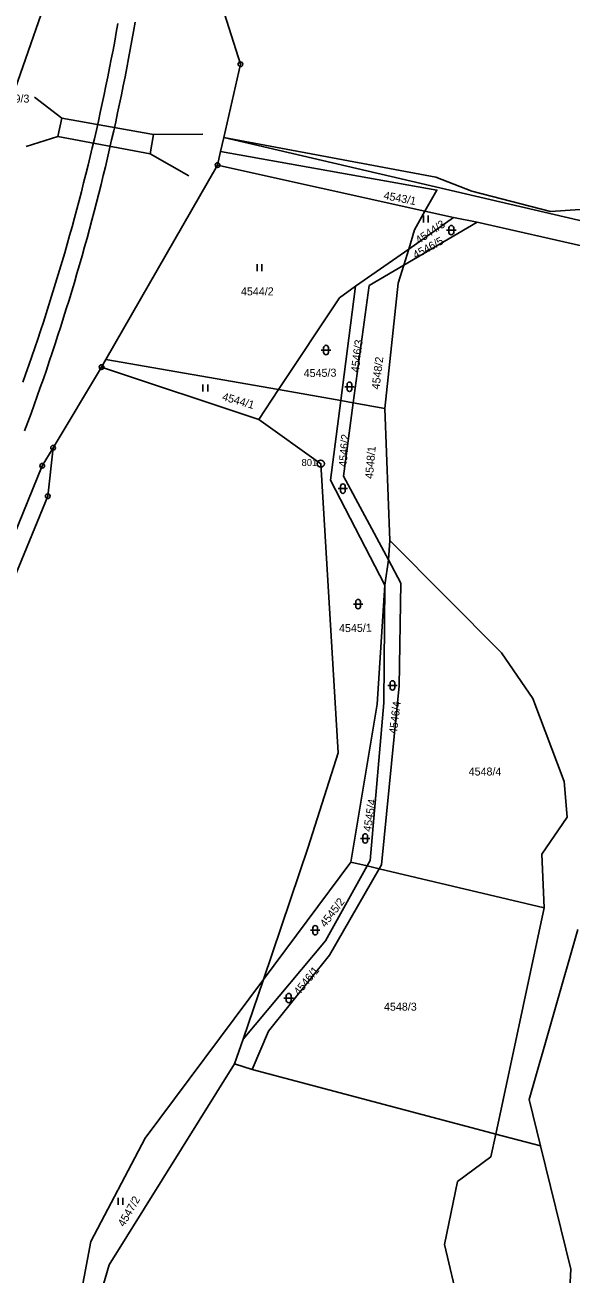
# Model space of a CAD drawing. Extents: x -733394 to -722299, y -1082822 to -1075049.
# Drawn here: x -726519.8 to -726403.6, y -1076919.9 to -1076654.3 of the extents above; entities that cross this region are included whole.
import ezdxf

# ---------------------------------------------------------------- set-up
doc = ezdxf.new("R2010")
doc.units = 0
for name, color, linetype in [('Hranice parcel', 7, 'Continuous'), ('Parcelní čísla', 7, 'Continuous'), ('Poz předměty', 7, 'Continuous'), ('Vnitřní kresba', 7, 'Continuous'), ('Značky bodu BP', 7, 'Continuous'), ('Značky kultur', 7, 'Continuous')]:
    doc.layers.add(name, color=color, linetype=linetype)

msp = doc.modelspace()

# ---------------------------------------------------------------- linework, layer by layer
at = {"layer": 'Hranice parcel'}
for p, q in [((-726478.25, -1076681.25), (-726477.57, -1076678.24)), ((-726478.9, -1076684.11), (-726478.25, -1076681.25)), ((-726502.61, -1076725.42), (-726478.9, -1076684.11)), ((-726478.9, -1076684.11), (-726434.84, -1076693.91)), ((-726438.3, -1076701.94), (-726428.78, -1076695.26)), ((-726434.84, -1076693.91), (-726428.78, -1076695.26)), ((-726428.78, -1076695.26), (-726423.78, -1076696.22)), ((-726439.35, -1076705.38), (-726423.78, -1076696.22)), ((-726449.59, -1076709.85), (-726438.3, -1076701.94)), ((-726439.35, -1076705.38), (-726438.3, -1076701.94)), ((-726446.67, -1076709.68), (-726439.35, -1076705.38)), ((-726452.96, -1076712.29), (-726449.59, -1076709.85)), ((-726452.74, -1076734.13), (-726449.59, -1076709.85)), ((-726450.06, -1076734.61), (-726446.67, -1076709.68)), ((-726465.92, -1076731.76), (-726452.96, -1076712.29)), ((-726513.82, -1076744.15), (-726503.53, -1076727.02)), ((-726503.53, -1076727.02), (-726502.61, -1076725.42)), ((-726503.53, -1076727.02), (-726470.15, -1076738.12)), ((-726465.92, -1076731.76), (-726502.61, -1076725.42)), ((-726470.15, -1076738.12), (-726465.92, -1076731.76)), ((-726452.74, -1076734.13), (-726465.92, -1076731.76)), ((-726450.06, -1076734.61), (-726452.74, -1076734.13)), ((-726452.17, -1076750.19), (-726450.06, -1076734.61)), ((-726443.34, -1076735.82), (-726450.06, -1076734.61)), ((-726442.3, -1076763.83), (-726443.34, -1076735.82)), ((-726442.62, -1076767.95), (-726452.17, -1076750.19)), ((-726442.62, -1076767.95), (-726442.3, -1076763.83)), ((-726443.4, -1076773.36), (-726442.62, -1076767.95)), ((-726459.67, -1076828.99), (-726469.17, -1076857.08)), ((-726469.17, -1076857.08), (-726450.59, -1076832.16)), ((-726447.15, -1076832.97), (-726450.59, -1076832.16)), ((-726444.55, -1076833.59), (-726447.15, -1076832.97)), ((-726409.54, -1076841.86), (-726444.55, -1076833.59)), ((-726419.82, -1076889.93), (-726409.54, -1076841.86)), ((-726469.17, -1076857.08), (-726473.46, -1076869.78)), ((-726473.46, -1076869.78), (-726475.3, -1076875.03)), ((-726475.3, -1076875.03), (-726471.56, -1076876.23)), ((-726419.82, -1076889.93), (-726410.27, -1076892.46))]:
    msp.add_line(p, q, dxfattribs=at)
for points in [[(-726515.97, -1076465.09), (-726509.17, -1076518.47), (-726507.37, -1076563.71), (-726505.96, -1076592.32), (-726501.56, -1076599.43), (-726508.45, -1076633.34), (-726516.35, -1076652.04), (-726521.92, -1076667.89)], [(-726477.57, -1076678.24), (-726474.05, -1076662.68), (-726484.73, -1076628.93), (-726485.57, -1076616.32), (-726485.02, -1076592.4)], [(-726477.57, -1076678.24), (-726400.12, -1076696.29), (-726357.65, -1076696.5), (-726334.8, -1076700.29)], [(-726325.82, -1076683.42), (-726339.44, -1076698.07), (-726356.56, -1076693.65), (-726371.55, -1076691.46), (-726408.16, -1076693.98), (-726424.92, -1076689.66), (-726432.51, -1076686.69), (-726477.57, -1076678.24)], [(-726434.84, -1076693.91), (-726432.31, -1076689.43), (-726478.25, -1076681.25)], [(-726438.3, -1076701.94), (-726437.05, -1076697.84), (-726434.84, -1076693.91)], [(-726423.78, -1076696.22), (-726400, -1076701.63), (-726356.02, -1076702.56), (-726337.66, -1076703.67)], [(-726443.34, -1076735.82), (-726440.52, -1076709.2), (-726439.35, -1076705.38)], [(-726443.4, -1076773.36), (-726454.93, -1076751.06), (-726452.74, -1076734.13)], [(-726470.15, -1076738.12), (-726456.96, -1076747.53), (-726453.31, -1076808.95), (-726459.67, -1076828.99)], [(-726538.87, -1076804.91), (-726527.84, -1076785.66), (-726514.96, -1076754.44), (-726513.82, -1076744.15)], [(-726513.82, -1076744.15), (-726516.12, -1076747.98), (-726528.24, -1076777.66), (-726538.87, -1076804.91)], [(-726409.54, -1076841.86), (-726410, -1076830.46), (-726404.63, -1076822.61), (-726405.26, -1076815.04), (-726411.95, -1076797.39), (-726418.61, -1076787.71), (-726442.3, -1076763.83)], [(-726444.55, -1076833.59), (-726444.07, -1076832.75), (-726440.31, -1076794.74), (-726439.96, -1076772.9), (-726442.62, -1076767.95)], [(-726450.59, -1076832.16), (-726445.01, -1076798.58), (-726443.4, -1076773.36)], [(-726447.15, -1076832.97), (-726446.5, -1076831.81), (-726443.57, -1076798.36), (-726443.4, -1076773.36)], [(-726473.46, -1076869.78), (-726455.98, -1076848.89), (-726447.15, -1076832.97)], [(-726471.56, -1076876.23), (-726468.05, -1076868.08), (-726455.14, -1076851.91), (-726444.55, -1076833.59)], [(-726402.36, -1076846.49), (-726412.68, -1076882.59), (-726410.27, -1076892.46)], [(-726515.52, -1076964.14), (-726505.84, -1076912.77), (-726494.29, -1076890.78), (-726469.17, -1076857.08)], [(-726515.52, -1076964.14), (-726501.94, -1076917.74), (-726475.3, -1076875.03)], [(-726471.56, -1076876.23), (-726422.68, -1076889.17), (-726419.82, -1076889.93)], [(-726419.82, -1076889.93), (-726420.86, -1076894.8), (-726427.95, -1076900.02), (-726430.72, -1076913.39), (-726427.63, -1076926.3), (-726511.65, -1077119.24), (-726515.72, -1077126.39), (-726523.15, -1077139.32), (-726532, -1077149.7), (-726540.04, -1077159.89), (-726539.73, -1077167.96)], [(-726410.27, -1076892.46), (-726403.87, -1076918.6), (-726404.89, -1076939.78), (-726411.28, -1076954.16), (-726426.36, -1076976.15), (-726446.24, -1076997.91), (-726462.24, -1077029.2), (-726473.94, -1077048.67), (-726491.43, -1077105.49)]]:
    msp.add_lwpolyline(points, dxfattribs=at)
at = {"layer": 'Poz předměty'}
for points in [[(-726520.25, -1076730.2), (-726519.61, -1076728.39), (-726518.97, -1076726.57), (-726518.34, -1076724.76), (-726517.72, -1076722.93), (-726517.1, -1076721.11), (-726516.49, -1076719.28), (-726515.89, -1076717.46), (-726515.3, -1076715.62), (-726514.72, -1076713.79), (-726514.14, -1076711.96), (-726513.57, -1076710.12), (-726513.01, -1076708.28), (-726512.46, -1076706.43), (-726511.91, -1076704.59), (-726511.37, -1076702.74), (-726510.84, -1076700.89), (-726510.32, -1076699.04), (-726509.8, -1076697.19), (-726509.29, -1076695.33), (-726508.79, -1076693.47), (-726508.3, -1076691.61), (-726507.81, -1076689.75), (-726507.34, -1076687.88), (-726506.87, -1076686.02), (-726506.4, -1076684.15), (-726505.95, -1076682.28), (-726505.5, -1076680.41), (-726505.06, -1076678.53), (-726504.63, -1076676.66), (-726504.21, -1076674.78), (-726503.8, -1076672.9), (-726503.39, -1076671.02), (-726502.99, -1076669.14), (-726502.6, -1076667.26), (-726502.21, -1076665.37), (-726501.83, -1076663.48), (-726501.47, -1076661.59), (-726501.1, -1076659.7), (-726500.75, -1076657.81), (-726500.41, -1076655.92), (-726500.07, -1076654.02)], [(-726496.41, -1076653.78), (-726496.75, -1076655.71), (-726497.09, -1076657.64), (-726497.44, -1076659.56), (-726497.8, -1076661.49), (-726498.17, -1076663.41), (-726498.54, -1076665.33), (-726498.93, -1076667.25), (-726499.32, -1076669.17), (-726499.71, -1076671.08), (-726500.12, -1076673), (-726500.53, -1076674.91), (-726500.96, -1076676.82), (-726501.39, -1076678.73), (-726501.82, -1076680.64), (-726502.27, -1076682.54), (-726502.72, -1076684.45), (-726503.18, -1076686.35), (-726503.65, -1076688.25), (-726504.13, -1076690.15), (-726504.61, -1076692.05), (-726505.1, -1076693.94), (-726505.6, -1076695.83), (-726506.11, -1076697.72), (-726506.62, -1076699.61), (-726507.15, -1076701.5), (-726507.68, -1076703.38), (-726508.21, -1076705.26), (-726508.76, -1076707.14), (-726509.31, -1076709.02), (-726509.87, -1076710.89), (-726510.44, -1076712.77), (-726511.02, -1076714.64), (-726511.6, -1076716.51), (-726512.19, -1076718.37), (-726512.79, -1076720.24)], [(-726512.79, -1076720.24), (-726513.4, -1076722.09), (-726514.01, -1076723.95), (-726514.64, -1076725.81), (-726515.26, -1076727.66), (-726515.9, -1076729.51), (-726516.55, -1076731.36), (-726517.2, -1076733.21), (-726517.86, -1076735.05), (-726518.52, -1076736.89), (-726519.2, -1076738.73), (-726519.88, -1076740.56)]]:
    msp.add_lwpolyline(points, dxfattribs=at)
at = {"layer": 'Vnitřní kresba'}
for p, q in [((-726517.8, -1076669.68), (-726511.97, -1076674.17)), ((-726511.97, -1076674.17), (-726512.82, -1076678)), ((-726511.97, -1076674.17), (-726492.49, -1076677.63)), ((-726512.82, -1076678), (-726519.56, -1076680.18)), ((-726512.82, -1076678), (-726493.22, -1076681.7)), ((-726493.22, -1076681.7), (-726492.49, -1076677.63)), ((-726492.49, -1076677.63), (-726482.05, -1076677.57)), ((-726485.03, -1076686.37), (-726493.22, -1076681.7))]:
    msp.add_line(p, q, dxfattribs=at)
at = {"layer": 'Značky bodu BP'}
for centre, radius in [((-726474.05, -1076662.68), 0.5), ((-726474.05, -1076662.68), 0.0303), ((-726478.9, -1076684.11), 0.5), ((-726478.9, -1076684.11), 0.0303), ((-726503.53, -1076727.02), 0.5), ((-726503.53, -1076727.02), 0.0303), ((-726513.82, -1076744.15), 0.5), ((-726513.82, -1076744.15), 0.0303), ((-726516.12, -1076747.98), 0.5), ((-726516.12, -1076747.98), 0.0303), ((-726456.96, -1076747.53), 0.75), ((-726456.96, -1076747.53), 0.03), ((-726514.96, -1076754.44), 0.5), ((-726514.96, -1076754.44), 0.0303)]:
    msp.add_circle(centre, radius, dxfattribs=at)
at = {"layer": 'Značky kultur'}
for p, q in [((-726435.13, -1076696.29), (-726435.13, -1076694.79)), ((-726434.13, -1076696.29), (-726434.13, -1076694.79)), ((-726430.24, -1076697.92), (-726428.24, -1076697.92)), ((-726429.74, -1076697.42), (-726429.74, -1076698.42)), ((-726428.74, -1076698.42), (-726428.74, -1076697.42)), ((-726470.5, -1076706.62), (-726470.5, -1076705.12)), ((-726469.5, -1076706.62), (-726469.5, -1076705.12)), ((-726456.86, -1076723.39), (-726454.86, -1076723.39)), ((-726456.36, -1076722.89), (-726456.36, -1076723.89)), ((-726455.36, -1076723.89), (-726455.36, -1076722.89)), ((-726481.99, -1076732.23), (-726481.99, -1076730.73)), ((-726480.99, -1076732.23), (-726480.99, -1076730.73)), ((-726451.88, -1076731.2), (-726449.88, -1076731.2)), ((-726451.38, -1076730.7), (-726451.38, -1076731.7)), ((-726450.38, -1076731.7), (-726450.38, -1076730.7)), ((-726453.28, -1076752.83), (-726451.28, -1076752.83)), ((-726452.78, -1076752.33), (-726452.78, -1076753.33)), ((-726451.78, -1076753.33), (-726451.78, -1076752.33)), ((-726450.04, -1076777.35), (-726448.04, -1076777.35)), ((-726449.54, -1076776.85), (-726449.54, -1076777.85)), ((-726448.54, -1076777.85), (-726448.54, -1076776.85)), ((-726442.25, -1076794.12), (-726442.25, -1076795.12)), ((-726441.25, -1076795.12), (-726441.25, -1076794.12)), ((-726442.75, -1076794.62), (-726440.75, -1076794.62)), ((-726448.53, -1076827.13), (-726446.53, -1076827.13)), ((-726448.03, -1076826.63), (-726448.03, -1076827.63)), ((-726447.03, -1076827.63), (-726447.03, -1076826.63)), ((-726459.15, -1076846.63), (-726457.15, -1076846.63)), ((-726458.65, -1076846.13), (-726458.65, -1076847.13)), ((-726457.65, -1076847.13), (-726457.65, -1076846.13)), ((-726464.29, -1076860.54), (-726464.29, -1076861.54)), ((-726463.29, -1076861.54), (-726463.29, -1076860.54)), ((-726464.79, -1076861.04), (-726462.79, -1076861.04)), ((-726500.03, -1076904.94), (-726500.03, -1076903.44)), ((-726499.03, -1076904.94), (-726499.03, -1076903.44))]:
    msp.add_line(p, q, dxfattribs=at)
for centre, start, end in [((-726429.24, -1076697.42), 0, 180), ((-726429.24, -1076698.42), 180, 359.9879), ((-726455.86, -1076722.89), 0, 180), ((-726455.86, -1076723.89), 180, 359.9879), ((-726450.88, -1076730.7), 0, 180), ((-726450.88, -1076731.7), 180, 359.9879), ((-726452.28, -1076752.33), 0, 180), ((-726452.28, -1076753.33), 180, 359.9879), ((-726449.04, -1076776.85), 0, 180), ((-726449.04, -1076777.85), 180, 359.9879), ((-726441.75, -1076794.12), 0, 180), ((-726441.75, -1076795.12), 180, 359.9879), ((-726447.53, -1076826.63), 0, 180), ((-726447.53, -1076827.63), 180, 359.9879), ((-726458.15, -1076846.13), 0, 180), ((-726458.15, -1076847.13), 180, 359.9879), ((-726463.79, -1076860.54), 0, 180), ((-726463.79, -1076861.54), 180, 359.9879)]:
    msp.add_arc(centre, 0.5, start, end, dxfattribs=at)

# ---------------------------------------------------------------- texts
at = {"layer": 'Parcelní čísla'}
for s, p in [('4519/3', (-726525.82, -1076670.83)), ('4544/2', (-726473.93, -1076711.78)), ('4548/4', (-726425.56, -1076813.77)), ('4548/3', (-726443.54, -1076863.72))]:
    msp.add_text(s, height=1.7, dxfattribs=at).set_placement(p)
for s, rotation, p in [('4543/1', 349, (-726443.73, -1076691.3)), ('4544/3', 34, (-726436.14, -1076700.95)), ('4546/5', 29, (-726436.82, -1076704.09)), ('4546/3', 83, (-726448.9, -1076728.2)), ('4548/2', 83, (-726444.52, -1076731.83)), ('4545/3', 1, (-726460.59, -1076729.16)), ('4544/1', 344, (-726478.04, -1076734.01)), ('4546/2', 85, (-726451.5, -1076748.26)), ('4548/1', 85, (-726445.9, -1076750.81)), ('4545/1', 1, (-726453.08, -1076783.33)), ('4546/4', 83, (-726440.81, -1076805.02)), ('4545/4', 81, (-726446.31, -1076825.79)), ('4545/2', 53, (-726455.97, -1076846.14)), ('4546/1', 51, (-726461.57, -1076860.61)), ('4547/2', 60, (-726498.74, -1076909.77))]:
    msp.add_text(s, height=1.7, rotation=rotation, dxfattribs=at).set_placement(p)
at = {"layer": 'Značky bodu BP'}
msp.add_text('801', height=1.5, dxfattribs=at).set_placement((-726461.06, -1076748.03))

doc.saveas('drawing.dxf')
